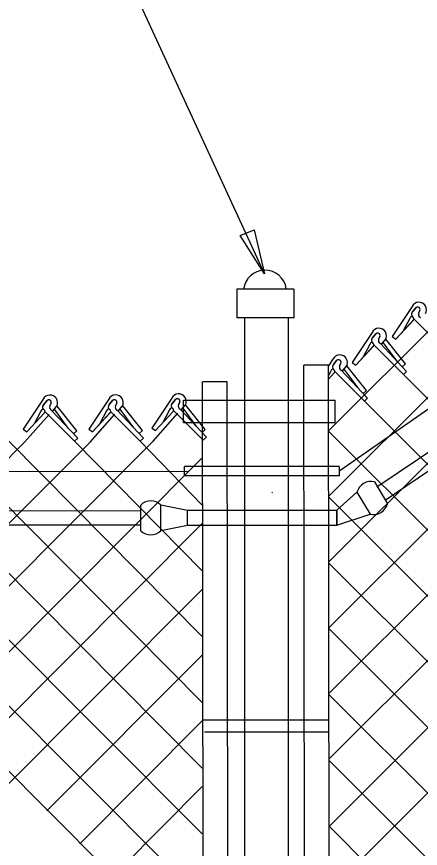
# Model space of a CAD drawing. Extents: x 0 to 1270, y 0 to 830.
# Drawn here: x 613.6 to 638.3, y 632.1 to 683.1 of the extents above; entities that cross this region are included whole.
import ezdxf

# ---------------------------------------------------------------- set-up
doc = ezdxf.new("R2010")
doc.units = 0
for name, color, linetype in [('CT_Dimensions', 7, 'Continuous'), ('sb_Chainlink Fence', 7, 'Continuous'), ('sb_Existing Structural Steel', 7, 'Continuous')]:
    doc.layers.add(name, color=color, linetype=linetype)

msp = doc.modelspace()

# ---------------------------------------------------------------- linework, layer by layer
at = {"layer": 'CT_Dimensions'}
msp.add_line((628.702, 667.513), (570.15, 794.602), dxfattribs=at)
msp.add_lwpolyline([(628.128, 670.079), (628.761, 667.365), (627.282, 669.727)], close=True, dxfattribs=at)
at = {"layer": 'sb_Chainlink Fence'}
for p, q in [((632.726, 629.509), (730.399, 727.183)), ((632.722, 633.487), (718.788, 719.553)), ((632.715, 637.609), (703.105, 707.999)), ((632.709, 641.634), (691.819, 700.743)), ((632.704, 645.66), (679.398, 692.353)), ((632.699, 649.685), (666.879, 683.865)), ((632.694, 653.71), (654.305, 675.322)), ((632.689, 657.736), (641.96, 667.006)), ((637.809, 665.37), (636.591, 663.526)), ((637.833, 665.036), (638.056, 665.3)), ((638.035, 665.278), (637.833, 665.036)), ((638.296, 665.135), (638.214, 664.958)), ((638.215, 664.964), (638.296, 665.131)), ((636.814, 663.374), (637.899, 664.542)), ((636.814, 663.374), (637.892, 664.535)), ((637.671, 664.643), (637.265, 663.867)), ((637.921, 664.617), (639.735, 662.796)), ((635.356, 663.777), (634.138, 661.932)), ((635.38, 663.442), (635.603, 663.706)), ((635.582, 663.684), (635.38, 663.442)), ((635.843, 663.542), (635.761, 663.364)), ((635.762, 663.371), (635.843, 663.538)), ((636.591, 663.526), (636.814, 663.374)), ((635.218, 663.049), (634.812, 662.273)), ((635.468, 663.023), (637.282, 661.202)), ((635.867, 663.095), (637.48, 661.381)), ((635.935, 663.047), (636.182, 663.34)), ((635.938, 663.051), (636.184, 663.341)), ((636.893, 662.01), (636.045, 663.165)), ((636.182, 663.34), (636.201, 663.374)), ((636.201, 663.374), (636.216, 663.41)), ((637.413, 661.844), (636.206, 663.362)), ((634.361, 661.78), (635.446, 662.949)), ((634.361, 661.78), (635.439, 662.942)), ((632.963, 662.142), (632.686, 661.722)), ((632.987, 661.807), (633.209, 662.071)), ((633.189, 662.049), (632.987, 661.807)), ((633.45, 661.906), (633.368, 661.729)), ((633.368, 661.736), (633.45, 661.902)), ((633.474, 661.46), (635.087, 659.746)), ((633.542, 661.412), (633.789, 661.705)), ((633.545, 661.416), (633.79, 661.706)), ((634.5, 660.375), (633.652, 661.53)), ((633.789, 661.705), (633.807, 661.739)), ((633.807, 661.739), (633.823, 661.775)), ((635.02, 660.209), (633.813, 661.727)), ((634.138, 661.932), (634.361, 661.78)), ((637.413, 661.844), (637.215, 661.665)), ((632.824, 661.414), (632.682, 661.141)), ((632.687, 660.92), (633.046, 661.307)), ((633.075, 661.388), (634.889, 659.567)), ((637.48, 661.381), (637.282, 661.202)), ((637.282, 661.202), (672.265, 626.209)), ((635.02, 660.209), (634.822, 660.03)), ((615.196, 659.682), (613.978, 657.838)), ((615.22, 659.348), (615.442, 659.611)), ((615.422, 659.59), (615.22, 659.348)), ((615.683, 659.447), (615.601, 659.27)), ((615.601, 659.276), (615.683, 659.443)), ((619.223, 659.69), (618.005, 657.846)), ((619.247, 659.356), (619.47, 659.619)), ((619.449, 659.598), (619.247, 659.356)), ((619.71, 659.455), (619.628, 659.278)), ((619.629, 659.284), (619.71, 659.451)), ((623.082, 659.756), (621.863, 657.911)), ((623.105, 659.421), (623.328, 659.685)), ((623.307, 659.663), (623.105, 659.421)), ((623.568, 659.52), (623.487, 659.343)), ((623.487, 659.349), (623.568, 659.516)), ((635.087, 659.746), (634.889, 659.567)), ((634.889, 659.567), (669.531, 624.913)), ((615.057, 658.954), (614.652, 658.179)), ((615.308, 658.929), (617.122, 657.107)), ((615.707, 659), (617.32, 657.287)), ((615.775, 658.952), (616.022, 659.245)), ((615.778, 658.957), (616.023, 659.246)), ((616.733, 657.916), (615.885, 659.071)), ((616.022, 659.245), (616.04, 659.279)), ((616.04, 659.279), (616.056, 659.316)), ((617.253, 657.75), (616.046, 659.267)), ((619.084, 658.963), (618.679, 658.187)), ((619.335, 658.937), (621.149, 657.116)), ((619.734, 659.008), (621.347, 657.295)), ((619.802, 658.96), (620.049, 659.254)), ((619.805, 658.965), (620.051, 659.255)), ((620.76, 657.924), (619.912, 659.079)), ((620.049, 659.254), (620.068, 659.288)), ((620.068, 659.288), (620.083, 659.324)), ((621.28, 657.758), (620.073, 659.275)), ((622.086, 657.759), (623.171, 658.927)), ((622.086, 657.759), (623.164, 658.921)), ((622.943, 659.028), (622.537, 658.252)), ((623.194, 659.002), (625.007, 657.181)), ((623.593, 659.073), (625.205, 657.36)), ((623.66, 659.026), (623.908, 659.319)), ((623.663, 659.03), (623.909, 659.32)), ((624.619, 657.989), (623.77, 659.144)), ((623.908, 659.319), (623.926, 659.353)), ((623.926, 659.353), (623.941, 659.389)), ((625.138, 657.823), (623.932, 659.34)), ((614.05, 657.044), (615.567, 658.753)), ((614.201, 657.685), (615.286, 658.854)), ((614.201, 657.685), (615.279, 658.847)), ((618.077, 657.052), (619.595, 658.761)), ((618.228, 657.694), (619.313, 658.862)), ((618.228, 657.694), (619.306, 658.855)), ((621.935, 657.117), (623.453, 658.826)), ((621.863, 657.911), (622.086, 657.759)), ((613.978, 657.838), (614.201, 657.685)), ((617.253, 657.75), (617.055, 657.57)), ((618.005, 657.846), (618.228, 657.694)), ((621.28, 657.758), (621.082, 657.579)), ((632.689, 657.725), (667.185, 623.228)), ((560.677, 603.724), (614.05, 657.044)), ((564.696, 603.727), (618.077, 657.052)), ((568.623, 603.616), (621.935, 657.117)), ((592.942, 657.072), (624.935, 624.978)), ((596.762, 657.236), (624.936, 629.008)), ((600.789, 657.244), (624.937, 633.037)), ((605.022, 657.119), (624.938, 637.067)), ((609.049, 657.116), (624.939, 641.096)), ((613.095, 657.117), (624.94, 645.126)), ((617.32, 657.287), (617.122, 657.107)), ((617.122, 657.107), (624.941, 649.155)), ((621.347, 657.295), (621.149, 657.116)), ((621.149, 657.116), (624.942, 653.185)), ((572.756, 603.705), (624.943, 656.089)), ((632.694, 653.689), (664.548, 621.835)), ((576.783, 603.725), (624.942, 652.058)), ((632.699, 649.654), (662.222, 620.131)), ((603.328, 626.333), (624.941, 648.026)), ((632.704, 645.618), (659.721, 618.601)), ((615.428, 634.447), (624.94, 643.995)), ((632.71, 641.582), (657.22, 617.071)), ((617.446, 632.424), (624.939, 639.963)), ((632.715, 637.547), (653.048, 617.214)), ((619.505, 630.467), (624.938, 635.932)), ((632.72, 633.511), (652.367, 613.864))]:
    msp.add_line(p, q, dxfattribs=at)
for centre, radius, start, end in [((638.229, 665.163), 0.468, 330.7731, 153.6798), ((637.963, 664.894), 0.192, 140.2017, 233.0053), ((637.968, 664.895), 0.195, 133.6672, 232.2344), ((638.152, 665.181), 0.152, 342.5148, 140.1368), ((638.152, 665.181), 0.152, 340.7344, 129.2174), ((637.797, 664.621), 0.128, 319.0215, 170.0696), ((638.408, 664.878), 0.209, 156.4833, 245.1578), ((635.776, 663.569), 0.468, 330.7731, 153.6798), ((635.699, 663.587), 0.152, 342.5148, 140.1368), ((635.699, 663.588), 0.152, 340.7344, 129.2174), ((635.344, 663.027), 0.128, 319.0215, 170.0696), ((635.51, 663.301), 0.192, 140.2017, 233.0053), ((635.515, 663.301), 0.195, 133.6672, 232.2344), ((635.955, 663.285), 0.209, 156.4833, 245.1578), ((633.382, 661.934), 0.468, 330.7731, 153.6798), ((633.305, 661.952), 0.152, 342.5148, 140.1368), ((633.306, 661.953), 0.152, 340.7344, 129.2174), ((632.95, 661.392), 0.128, 319.0215, 170.0696), ((633.117, 661.666), 0.192, 140.2017, 233.0053), ((633.122, 661.666), 0.195, 133.6672, 232.2344), ((633.562, 661.65), 0.209, 156.4833, 245.1578), ((615.615, 659.475), 0.468, 330.7731, 153.6798), ((619.642, 659.483), 0.468, 330.7731, 153.6798), ((623.501, 659.548), 0.468, 330.7731, 153.6798), ((615.538, 659.492), 0.152, 342.5148, 140.1368), ((615.539, 659.493), 0.152, 340.7344, 129.2174), ((619.565, 659.501), 0.152, 342.5148, 140.1368), ((619.566, 659.501), 0.152, 340.7344, 129.2174), ((623.235, 659.28), 0.192, 140.2017, 233.0053), ((623.24, 659.28), 0.195, 133.6672, 232.2344), ((623.424, 659.566), 0.152, 342.5148, 140.1368), ((623.424, 659.567), 0.152, 340.7344, 129.2174), ((615.183, 658.932), 0.128, 319.0215, 170.0696), ((615.35, 659.206), 0.192, 140.2017, 233.0053), ((615.355, 659.206), 0.195, 133.6672, 232.2344), ((615.795, 659.19), 0.209, 156.4833, 245.1578), ((619.21, 658.941), 0.128, 319.0215, 170.0696), ((619.377, 659.214), 0.192, 140.2017, 233.0053), ((619.382, 659.215), 0.195, 133.6672, 232.2344), ((619.822, 659.198), 0.209, 156.4833, 245.1578), ((623.069, 659.006), 0.128, 319.0215, 170.0696), ((623.681, 659.263), 0.209, 156.4833, 245.1578)]:
    msp.add_arc(centre, radius, start, end, dxfattribs=at)
at = {"layer": 'sb_Existing Structural Steel'}
for p, q in [((702.065, 703.131), (633.385, 655.295)), ((635.662, 654.304), (699.717, 697.865)), ((636.168, 653.485), (700.026, 696.938)), ((630.556, 666.436), (627.062, 666.436)), ((627.062, 666.436), (627.062, 664.664)), ((630.556, 666.436), (630.556, 664.664)), ((630.556, 664.664), (627.062, 664.664)), ((627.56, 600.749), (627.56, 664.694)), ((630.232, 600.74), (630.232, 664.694)), ((632.683, 661.767), (631.175, 661.767)), ((631.265, 603.243), (631.175, 661.767)), ((632.773, 603.243), (632.683, 661.761)), ((626.467, 660.742), (624.959, 660.742)), ((625.047, 603.256), (624.959, 660.742)), ((626.555, 603.256), (626.467, 660.742)), ((623.809, 659.633), (633.098, 659.633)), ((623.809, 658.247), (623.809, 659.633)), ((633.098, 658.247), (633.098, 659.633)), ((623.809, 658.247), (633.098, 658.247)), ((625.138, 657.823), (624.94, 657.644)), ((625.205, 657.36), (625.007, 657.181)), ((625.007, 657.181), (624.943, 657.214)), ((633.362, 655.551), (623.871, 655.551)), ((623.871, 654.994), (623.871, 655.551)), ((633.357, 654.98), (633.357, 655.536)), ((624.049, 655.253), (535.724, 655.037)), ((633.362, 654.994), (623.871, 654.994)), ((635.501, 654.622), (636.303, 653.264)), ((629.216, 653.939), (629.252, 653.975)), ((633.192, 652.876), (634.435, 653.992)), ((634.435, 653.992), (635.238, 652.635)), ((538.693, 652.857), (621.165, 652.85)), ((621.178, 651.621), (621.178, 653.198)), ((624.054, 652.871), (622.416, 653.198)), ((622.416, 651.621), (622.416, 653.198)), ((633.191, 652.871), (624.054, 652.871)), ((624.054, 651.949), (624.054, 652.871)), ((633.192, 651.954), (633.192, 652.876)), ((633.192, 652.876), (633.192, 651.954)), ((633.192, 651.954), (635.238, 652.635)), ((538.697, 651.992), (621.202, 651.98)), ((624.054, 651.949), (622.416, 651.621)), ((633.184, 651.949), (624.054, 651.949)), ((632.701, 640.012), (625.026, 640.012)), ((632.725, 639.263), (625.081, 639.263))]:
    msp.add_line(p, q, dxfattribs=at)
for centre, radius, start, end in [((628.795, 666.278), 1.321, 8.0919, 173.6572), ((635.301, 653.743), 0.901, 77.2042, 163.9756), ((621.797, 652.543), 0.901, 46.6143, 133.3857), ((635.437, 653.513), 0.901, 257.2042, 343.9756), ((621.797, 652.276), 0.901, 226.6143, 313.3857)]:
    msp.add_arc(centre, radius, start, end, dxfattribs=at)

doc.saveas('drawing.dxf')
